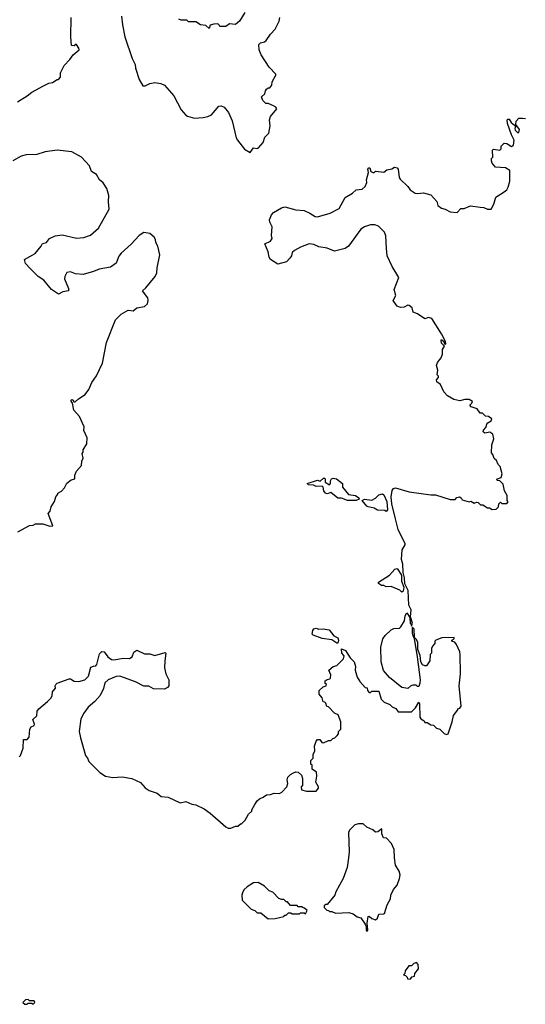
# Model space of a CAD drawing. Extents: x 2293139 to 2515392, y 824115 to 1006937.
# Tile 278 of 417: x 2383194 to 2387389, y 966030 to 974206. Entities that reach past the tile are written whole.
import ezdxf

# ---------------------------------------------------------------- set-up
doc = ezdxf.new("R2010")
doc.units = 0

msp = doc.modelspace()

# ---------------------------------------------------------------- linework, layer by layer
at = {"layer": '0CON10XD'}
for points in [[(2384038.6, 974235), (2384045.6, 974165), (2384065.7, 974065), (2384126, 973885), (2384152, 973835), (2384153.8, 973805), (2384185, 973710), (2384215, 973657.5), (2384235, 973656.7), (2384274.2, 973675.8), (2384315, 973684.3), (2384365, 973675.6), (2384395, 973661.9), (2384472.5, 973575), (2384535, 973458), (2384573.4, 973413.4), (2384587.5, 973405), (2384645, 973388.8), (2384715, 973393.3), (2384755, 973402.5), (2384785, 973416.7), (2384845, 973487.5), (2384865, 973490.8), (2384890.3, 973480.3), (2384927.5, 973435), (2384955.6, 973365.6), (2384990, 973225), (2385001.2, 973205), (2385060.5, 973130.5), (2385105, 973102.5), (2385135, 973142.5), (2385165, 973136.7), (2385175, 973142.5), (2385213.6, 973186.4), (2385229.3, 973230.7), (2385260, 973265), (2385271.2, 973325), (2385266.2, 973375), (2385275, 973402.5), (2385326.7, 973466.7), (2385319.3, 973479.3), (2385300.7, 973490.7), (2385255, 973510), (2385235, 973510), (2385210, 973535), (2385200, 973565), (2385228.3, 973591.7), (2385233, 973617), (2385241.7, 973628.3), (2385255, 973640), (2385268.3, 973641.7), (2385287, 973663), (2385288.3, 973691.7), (2385320, 973745), (2385320, 973755), (2385265, 973812.5), (2385196.2, 973915), (2385182, 973955), (2385179.3, 974000.7), (2385193.3, 974015), (2385225, 974022.5), (2385240, 974035), (2385275, 974086.7), (2385315, 974126.7), (2385348, 974195), (2385353.8, 974225)], [(2385062.5, 974265), (2385016.7, 974195), (2384985, 974167.5), (2384935, 974172.5), (2384905, 974150), (2384855, 974150), (2384846.4, 974166.4), (2384835, 974172.5), (2384805, 974170), (2384775, 974160), (2384765, 974132.5), (2384738.3, 974158.3), (2384695, 974162.5), (2384655, 974190), (2384595, 974190), (2384581.7, 974201.7), (2384535, 974203.3), (2384515, 974210)], [(2383175, 973524.3), (2383257, 973573), (2383295, 973604), (2383391.7, 973658.3), (2383435, 973678.8), (2383465, 973683.8), (2383505, 973710), (2383515, 973710), (2383531.7, 973728.3), (2383532.5, 973765), (2383562.5, 973825), (2383610, 973875), (2383636.1, 973913.9), (2383686.7, 973955), (2383685, 973970), (2383665, 974000), (2383655, 974000), (2383645, 973990), (2383623, 973993), (2383616.7, 974065), (2383621.2, 974225)], [(2386492.9, 968915), (2386518, 968725), (2386513.9, 968696.1), (2386505, 968670), (2386495, 968670), (2386485, 968680), (2386455, 968680), (2386440, 968675), (2386415, 968652.5), (2386365, 968660), (2386263.3, 968743.3), (2386213, 968803), (2386192.5, 968875), (2386190, 968995), (2386207.5, 969065), (2386227, 969093), (2386275, 969140), (2386298.3, 969151.7), (2386345, 969152.5), (2386356.4, 969163.6), (2386387.5, 969215), (2386392.5, 969255), (2386405, 969280), (2386431.7, 969241.7), (2386433.3, 969195), (2386442.5, 969185), (2386445, 969170), (2386452.5, 969195), (2386437, 969247), (2386442.5, 969305), (2386423.3, 969343.3), (2386416.1, 969466.1), (2386390.8, 969520.8), (2386387.9, 969572.1), (2386376.7, 969616.7), (2386374.3, 969685), (2386361.9, 969725), (2386366.7, 969805), (2386393.3, 969845), (2386393.3, 969855), (2386333.6, 969973.6), (2386311.5, 970061.5), (2386280.5, 970185), (2386276.3, 970245), (2386284.4, 970295.6), (2386295, 970312.5), (2386311.7, 970318.3), (2386425, 970286.7), (2386605, 970260), (2386645, 970260), (2386765, 970222.5), (2386807, 970223), (2386821.7, 970238.3), (2386843, 970243), (2386856.7, 970236.7), (2386865, 970220), (2386925, 970202.5), (2386937, 970207), (2386965, 970192.5), (2386985, 970200), (2386997, 970197), (2387018.3, 970178.3), (2387037, 970177), (2387075, 970152.5), (2387091.7, 970151.7), (2387115, 970140), (2387148.3, 970141.7), (2387168.3, 970161.7), (2387170, 970185), (2387185, 970200), (2387195, 970190), (2387235, 970190), (2387248.3, 970201.7), (2387240, 970215), (2387240, 970255), (2387217.5, 970295), (2387205, 970350), (2387178.3, 970378.3), (2387155, 970380), (2387152.5, 970385), (2387160, 970395), (2387190, 970405), (2387197.5, 970435), (2387180, 970495), (2387163, 970513), (2387150, 970545), (2387131.7, 970561.7), (2387120, 970595), (2387108.3, 970608.3), (2387112.5, 970675), (2387127.5, 970725), (2387120, 970765), (2387095, 970782.5), (2387055, 970773.3), (2387040, 970785), (2387041.7, 970798.3), (2387060.7, 970819.3), (2387072.5, 970855), (2387107.5, 970875), (2387111.7, 970891.7), (2387085, 970910), (2387060, 970915), (2387035, 970940), (2387015, 970940), (2386990, 970975), (2386940.7, 970990.7), (2386930, 971005), (2386945, 971022.5), (2386950, 971035), (2386925, 971051.2), (2386886.4, 971053.6), (2386845, 971040), (2386795, 971053.8), (2386743.9, 971083.9), (2386712.5, 971115), (2386685, 971177.5), (2386655, 971200), (2386652.5, 971215), (2386670, 971235), (2386670, 971245), (2386657, 971257), (2386662.5, 971295), (2386652.5, 971335), (2386661.2, 971358.8), (2386691.7, 971398.3), (2386701.7, 971428.3), (2386703, 971467), (2386720, 971495), (2386695, 971520), (2386690, 971545), (2386695, 971550), (2386708.3, 971538.3), (2386725, 971510), (2386730, 971515), (2386727.5, 971535), (2386695, 971597.5), (2386613.3, 971725), (2386585, 971733.8), (2386555, 971723.3), (2386495, 971763.3), (2386458, 971778), (2386450, 971815), (2386425, 971832.5), (2386415, 971836.7), (2386385, 971818.8), (2386355, 971816.2), (2386327, 971827), (2386297.5, 971865), (2386292.5, 971875), (2386316.2, 971915), (2386301.2, 971965), (2386340, 972065), (2386285, 972157.5), (2386244.4, 972244.4), (2386237.7, 972307.7), (2386230.7, 972410.7), (2386220.7, 972440.7), (2386170.7, 972490.7), (2386142.1, 972502.1), (2386105, 972502.9), (2386054.4, 972485.6), (2386025, 972466.2), (2385923, 972327), (2385895, 972306.2), (2385805, 972283.3), (2385745, 972308.8), (2385675, 972319.2), (2385635, 972339.4), (2385595, 972344.2), (2385525, 972318), (2385475, 972290), (2385455, 972272.5), (2385448.8, 972245), (2385436.2, 972225), (2385406.7, 972195), (2385335, 972176.2), (2385273.8, 972215), (2385263.8, 972235), (2385255, 972280), (2385227.5, 972345), (2385273.6, 972366.4), (2385289.3, 972390.7), (2385283.3, 972415), (2385290, 972485), (2385270, 972525), (2385267.5, 972545), (2385284.3, 972585), (2385301.1, 972605), (2385365, 972644.4), (2385395, 972652.5), (2385485, 972628), (2385555, 972622), (2385601.1, 972601.1), (2385645, 972572), (2385665, 972570), (2385770, 972600), (2385845, 972637.5), (2385895, 972730), (2385956.7, 972765), (2385985, 972793.3), (2386035, 972799.2), (2386059.4, 972820.6), (2386073.8, 972855), (2386072.3, 972877.7), (2386087, 972937), (2386083.8, 972965), (2386090, 972975), (2386100, 972975), (2386107.5, 972945), (2386125, 972937.5), (2386135, 972937.5), (2386145, 972947.5), (2386215, 972940), (2386239.3, 972960.7), (2386282.5, 972967.5), (2386305, 972982.5), (2386325, 972976.7), (2386333.9, 972963.9), (2386344, 972895), (2386351.2, 972881.2), (2386415, 972821.2), (2386434.4, 972794.4), (2386475.8, 972765.8), (2386495, 972762), (2386545, 972770), (2386605, 972750.8), (2386655, 972696.7), (2386664.4, 972664.4), (2386695, 972641.2), (2386725, 972633.8), (2386765, 972610), (2386823.6, 972606.4), (2386855, 972637.5), (2386881.7, 972638.3), (2386935, 972660), (2387015, 972650), (2387046.4, 972646.4), (2387075, 972633.3), (2387106.7, 972633.3), (2387129.2, 972675), (2387145, 972733.3), (2387214.1, 972775.9), (2387235, 972793.8), (2387247.5, 972815), (2387260, 972865), (2387260, 972955), (2387225, 972976), (2387143, 972983), (2387113.9, 973013.9), (2387110, 973035), (2387110, 973055), (2387120, 973065), (2387118.3, 973121.7), (2387125, 973130), (2387177, 973123), (2387190, 973135), (2387190, 973155), (2387215, 973180), (2387237, 973177), (2387275, 973152.5), (2387292.5, 973165), (2387297.5, 973205), (2387275, 973250), (2387242.5, 973345), (2387240, 973375), (2387245, 973380), (2387255, 973380), (2387273.3, 973353.3), (2387300, 973330), (2387310, 973315), (2387303.6, 973306.4), (2387305, 973290), (2387325, 973270), (2387335, 973270), (2387342.5, 973295), (2387310, 973335), (2387313.3, 973365), (2387335, 973390), (2387365, 973390), (2387390, 973385)], [(2383177, 969953), (2383275, 970007.5), (2383305, 970010), (2383325, 970020), (2383385, 970020), (2383445, 970000), (2383467.5, 970002.5), (2383430, 970105), (2383447.5, 970125), (2383455, 970160), (2383482.5, 970205), (2383492.5, 970245), (2383510, 970265), (2383510, 970275), (2383539.3, 970290.7), (2383565, 970320), (2383583.6, 970356.4), (2383620, 970385), (2383650, 970395), (2383652.5, 970425), (2383663.9, 970456.1), (2383707.5, 970505), (2383708.3, 970541.7), (2383720, 970565), (2383712.5, 970605), (2383720, 970615), (2383720, 970635), (2383750, 970685), (2383753.3, 970735), (2383726.7, 970795), (2383730, 970825), (2383690.7, 970910.7), (2383642, 970965), (2383632.5, 971022.5), (2383617.5, 971045), (2383625, 971052.5), (2383636.4, 971046.4), (2383641.7, 971031.7), (2383655, 971032.5), (2383680.7, 971059.3), (2383735.9, 971094.1), (2383768, 971135), (2383792, 971195), (2383831.3, 971248.7), (2383880, 971355), (2383914.2, 971525.8), (2383990, 971715), (2384035, 971760), (2384092.5, 971795), (2384135, 971790), (2384165, 971813.3), (2384230, 971825), (2384253, 971847), (2384260, 971875), (2384256.4, 971896.4), (2384213.3, 971955), (2384240.9, 971979.1), (2384318.8, 972075), (2384332.5, 972105), (2384333.9, 972146.1), (2384356.2, 972255), (2384341.2, 972325), (2384323.3, 972355), (2384321.7, 972381.7), (2384309.3, 972399.3), (2384275, 972430), (2384225, 972440), (2384185, 972413.3), (2384117.8, 972342.2), (2384035, 972268.8), (2384017, 972243), (2383994.2, 972185), (2383948, 972152), (2383854.4, 972135.6), (2383807.5, 972115), (2383719.5, 972090.5), (2383655.8, 972095.8), (2383615, 972113.3), (2383585, 972107.5), (2383567.5, 972075), (2383566.7, 972055), (2383597.5, 971975), (2383597.5, 971955), (2383553, 971947), (2383515, 971927.5), (2383456.7, 971965), (2383393, 972043), (2383346.7, 972075), (2383279.8, 972139.8), (2383242.7, 972182.7), (2383233.8, 972216.2), (2383322.5, 972265), (2383372.5, 972325), (2383383.3, 972346.7), (2383415, 972357.5), (2383440.7, 972389.3), (2383487.7, 972412.3), (2383545, 972418.8), (2383665, 972392.9), (2383725, 972398), (2383781.8, 972418.2), (2383848.1, 972475), (2383935.9, 972634.1), (2383930, 972695), (2383934.1, 972745.9), (2383915.7, 972805), (2383885, 972851.2), (2383857, 972877), (2383829.7, 972919.7), (2383790, 972945), (2383773, 972993), (2383705.3, 973065.3), (2383625, 973108.2), (2383505, 973123.6), (2383405, 973108.9), (2383335, 973088.1), (2383246.1, 973083.9), (2383205, 973073.8), (2383137.5, 973035)], [(2385985, 970212.5), (2385915, 970214.2), (2385865, 970232), (2385834.4, 970234.4), (2385775, 970280), (2385745, 970270), (2385731.2, 970275), (2385716.2, 970295), (2385712.5, 970325), (2385705, 970332.5), (2385655, 970331.2), (2385631.2, 970341.2), (2385590, 970345), (2385580, 970355), (2385665, 970383.3), (2385686.4, 970373.6), (2385715, 970400), (2385725, 970400), (2385730, 970395), (2385728.8, 970365), (2385765, 970343.3), (2385773.8, 970355), (2385774, 970376), (2385782.5, 970395), (2385795, 970400), (2385822.5, 970395), (2385872, 970355), (2385872.5, 970325), (2385923.1, 970263.1), (2385980, 970255), (2386009.2, 970235), (2386011.2, 970225), (2385985, 970212.5)], [(2386235, 970122.5), (2386225, 970130), (2386162.9, 970132.9), (2386135, 970150), (2386085, 970161.2), (2386075, 970166.2), (2386036, 970215), (2386055, 970224.3), (2386115, 970216.2), (2386145, 970233.8), (2386175, 970262), (2386205, 970270), (2386215, 970261.2), (2386239.2, 970205), (2386245.7, 970135), (2386235, 970122.5)], [(2386365, 969452.5), (2386348.3, 969468.3), (2386275, 969500), (2386235, 969497.5), (2386215, 969507.5), (2386195, 969507.5), (2386170, 969525), (2386172.5, 969535), (2386262.5, 969595), (2386307, 969643), (2386325, 969650), (2386363, 969593), (2386361.2, 969545), (2386381.2, 969495), (2386375, 969460), (2386365, 969452.5)], [(2383190, 968085), (2383200, 968095), (2383221.7, 968158.3), (2383225, 968230), (2383255, 968230), (2383271.7, 968248.3), (2383276.7, 968315), (2383287.5, 968335), (2383313.6, 968346.4), (2383316, 968355), (2383304, 968395), (2383336.7, 968425), (2383340, 968465), (2383353.8, 968485), (2383425, 968543.3), (2383454.1, 968575.9), (2383463.8, 968595), (2383466.7, 968625), (2383490, 968655), (2383487.5, 968675), (2383492.5, 968685), (2383505, 968696.7), (2383605, 968732.5), (2383615, 968732.5), (2383645, 968713.3), (2383685, 968710), (2383735, 968723.3), (2383766, 968755), (2383785, 968830), (2383805, 968837.5), (2383825, 968840), (2383835, 968852.5), (2383855, 968940), (2383875, 968960), (2383895, 968957.5), (2383925, 968916.2), (2383954.4, 968894.4), (2383975, 968890), (2384055, 968903.8), (2384105, 968902.5), (2384127.5, 968915), (2384140, 968955), (2384165, 968970), (2384230.7, 968940.7), (2384275, 968940), (2384315, 968927.5), (2384401.7, 968951.7), (2384407.5, 968945), (2384397, 968883), (2384396.7, 968825), (2384407.5, 968775), (2384432.5, 968725), (2384430, 968675), (2384419.3, 968660.7), (2384395, 968647.5), (2384305, 968650), (2384265, 968672.5), (2384225, 968672.5), (2384155, 968708.8), (2384024.1, 968754.1), (2383995, 968752), (2383927.5, 968725), (2383900.5, 968699.5), (2383888.8, 968651.2), (2383861.2, 968595), (2383816.7, 968545), (2383761.2, 968498.8), (2383725, 968447.5), (2383700.5, 968399.5), (2383686.7, 968295), (2383697.5, 968242.5), (2383740, 968095), (2383756.7, 968075), (2383766.4, 968046.4), (2383860, 967955), (2383905, 967923.3), (2383966.4, 967913.6), (2384045, 967918.8), (2384123.9, 967903.9), (2384195, 967871.2), (2384235, 967826.7), (2384267.5, 967805), (2384335, 967783.8), (2384366.4, 967756.4), (2384425, 967751.2), (2384525, 967703.8), (2384573, 967713), (2384623, 967693), (2384655, 967687.5), (2384725, 967652.5), (2384775, 967617.5), (2384903.6, 967503.6), (2384925, 967492.5), (2384945, 967492.5), (2384985, 967510), (2385005, 967510), (2385025, 967530), (2385035, 967530), (2385065, 967560), (2385091.7, 967608.3), (2385120, 967635), (2385120, 967645), (2385145, 967690), (2385165, 967720), (2385185, 967737.5), (2385215, 967750), (2385240.7, 967769.3), (2385275, 967772.5), (2385305, 967783.3), (2385348.3, 967781.7), (2385369.3, 967790.7), (2385410, 967835), (2385420, 967865), (2385412.5, 967895), (2385420, 967915), (2385441.7, 967938.3), (2385465, 967952.5), (2385485, 967960), (2385505, 967957.5), (2385531.7, 967931.7), (2385540, 967905), (2385540, 967845), (2385530, 967835), (2385531.7, 967811.7), (2385575, 967800), (2385655, 967800), (2385672.5, 967825), (2385672.5, 967835), (2385650, 967875), (2385660, 967925), (2385657, 967957), (2385621.7, 967981.7), (2385620, 968015), (2385610, 968025), (2385610, 968055), (2385630, 968075), (2385630, 968105), (2385642.5, 968135), (2385640, 968175), (2385653.6, 968216.4), (2385665, 968230), (2385685, 968230), (2385700, 968205), (2385715, 968202.5), (2385755, 968220), (2385775, 968220), (2385791.7, 968238.3), (2385808.3, 968241.7), (2385828.3, 968261.7), (2385840, 968275), (2385840, 968295), (2385860, 968315), (2385860, 968375), (2385837.5, 968435), (2385805, 968447.5), (2385755, 968500), (2385741.7, 968501.7), (2385735, 968530), (2385725, 968540), (2385711.7, 968541.7), (2385703.3, 968575), (2385677.5, 968605), (2385680, 968635), (2385712.5, 968667.5), (2385736.4, 968673.6), (2385740, 968685), (2385730, 968695), (2385730, 968715), (2385745, 968727.5), (2385768.3, 968731.7), (2385771.7, 968738.3), (2385776.7, 968765), (2385760, 968805), (2385793.9, 968836.1), (2385825, 968842.5), (2385882, 968898), (2385885.8, 968925), (2385866.5, 968946.5), (2385865, 968982.5), (2385898.4, 968968.4), (2385935, 968907.5), (2385970, 968875), (2385980, 968835), (2385977.5, 968805), (2385995, 968747.5), (2386015, 968710), (2386061.7, 968661.7), (2386078.3, 968658.3), (2386080, 968635), (2386095, 968620), (2386105, 968620), (2386115, 968630), (2386175, 968630), (2386193, 968563), (2386218.3, 968538.3), (2386265, 968520), (2386285, 968500), (2386315, 968487.5), (2386335, 968460), (2386445, 968460), (2386479.3, 968490.7), (2386505, 968540), (2386512.5, 968525), (2386513.8, 968415), (2386521.7, 968401.7), (2386550, 968385), (2386555, 968370), (2386575, 968370), (2386605, 968350), (2386628.3, 968348.3), (2386653, 968323), (2386680, 968315), (2386715, 968280), (2386735, 968270), (2386750, 968275), (2386782.5, 968375), (2386793, 968427), (2386830, 968475), (2386830, 968485), (2386845, 968490), (2386857.5, 968505), (2386842, 968675), (2386852, 968775), (2386850, 968935), (2386846.4, 968956.4), (2386818.8, 969018.8), (2386805, 969037.5), (2386780, 969045), (2386780, 969055), (2386800, 969065), (2386800, 969075), (2386697, 969073), (2386647.5, 969055), (2386640, 969045), (2386640, 969025), (2386620, 969005), (2386610, 968985), (2386610, 968945), (2386600, 968935), (2386597, 968883), (2386568.3, 968841.7), (2386555, 968840), (2386535, 968850), (2386522.5, 968875), (2386516.4, 968926.4), (2386496.4, 968976.4), (2386496.4, 969036.4), (2386485, 969062.5), (2386470, 969075), (2386466, 969145), (2386451.7, 969158.3), (2386450, 969115), (2386455, 969090), (2386468.3, 969068.3), (2386492.9, 968915)], [(2385825, 969028.8), (2385785, 969056.2), (2385705, 969067.8), (2385628.8, 969095), (2385621.2, 969105), (2385626, 969135), (2385635, 969148), (2385655, 969154), (2385675, 969146.2), (2385711.7, 969148.3), (2385760.7, 969140.7), (2385800.7, 969090.7), (2385835, 969072.5), (2385839.2, 969055), (2385835, 969030), (2385825, 969028.8)], [(2386075, 966633.3), (2386082.5, 966645), (2386076, 966705), (2386085, 966760), (2386095, 966762.5), (2386115, 966742.5), (2386145, 966732.5), (2386162.5, 966745), (2386175, 966777.5), (2386215, 966780), (2386220, 966785), (2386242.5, 966855), (2386270, 966905), (2386272.5, 966935), (2386296.4, 966983.6), (2386325, 967020), (2386346.7, 967075), (2386350, 967105), (2386342.5, 967135), (2386312.5, 967185), (2386303.3, 967245), (2386302.5, 967315), (2386280, 967365), (2386238.3, 967408.3), (2386213, 967413), (2386200, 967445), (2386198.3, 967488.3), (2386165, 967462.5), (2386145, 967460), (2386125, 967480), (2386075, 967500), (2386045, 967530), (2386005, 967530), (2385975, 967520), (2385930, 967475), (2385923, 967457), (2385927.5, 967295), (2385922.5, 967245), (2385912.5, 967165), (2385877.5, 967075), (2385817.5, 966965), (2385810, 966935), (2385745, 966860), (2385735, 966860), (2385721.7, 966848.3), (2385720, 966835), (2385741.7, 966811.7), (2385755, 966810), (2385765, 966800), (2385785, 966800), (2385815, 966787.5), (2385925, 966792.5), (2385961.7, 966781.7), (2385995, 966757.5), (2386025, 966747.5), (2386061.2, 966695), (2386070, 966675), (2386067.5, 966645), (2386075, 966633.3)], [(2385255, 966740), (2385315, 966742.5), (2385385, 966760), (2385395, 966770), (2385405, 966770), (2385425, 966790), (2385445, 966790), (2385455, 966780), (2385515, 966780), (2385525, 966790), (2385555, 966790), (2385565, 966780), (2385578.3, 966808.3), (2385558.3, 966828.3), (2385545, 966830), (2385535, 966840), (2385505, 966840), (2385495, 966850), (2385441.7, 966851.7), (2385415, 966880), (2385405, 966880), (2385385, 966900), (2385365, 966900), (2385345, 966910), (2385295, 966960), (2385263, 966973), (2385225, 967010), (2385171.7, 967041.7), (2385135, 967037.5), (2385080, 967005), (2385055, 966980), (2385042.5, 966955), (2385037.5, 966935), (2385040, 966895), (2385115, 966820), (2385145, 966810), (2385165, 966790), (2385195, 966790), (2385255, 966740)], [(2386435, 966240), (2386451.7, 966258.3), (2386470, 966265), (2386473, 966287), (2386502.5, 966325), (2386501.7, 966361.7), (2386487, 966377), (2386465, 966370), (2386445, 966350), (2386421.7, 966348.3), (2386393, 966307), (2386390, 966285), (2386380, 966275), (2386395, 966270), (2386410, 966255), (2386411.7, 966241.7), (2386435, 966240)], [(2383255, 966030), (2383265, 966040), (2383295, 966040), (2383305, 966032.5), (2383320, 966045), (2383315, 966060), (2383275, 966060), (2383265, 966070), (2383241.7, 966068.3), (2383220, 966045), (2383235, 966030), (2383255, 966030)]]:
    msp.add_lwpolyline(points, dxfattribs=at)

doc.saveas('drawing.dxf')
